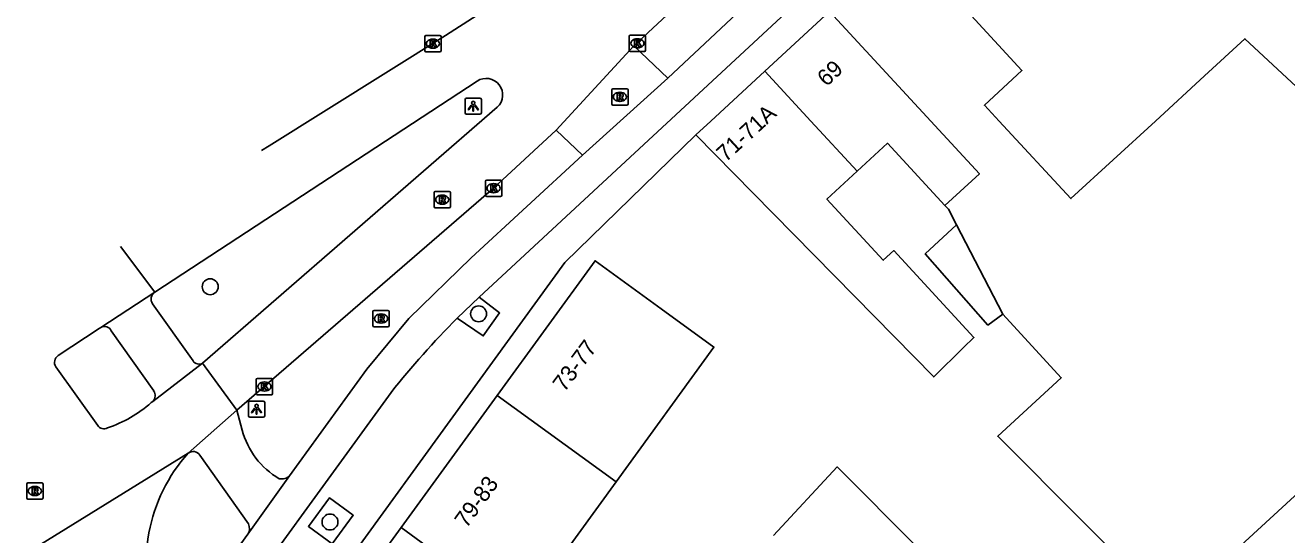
# Model space of a CAD drawing. Extents: x 160107 to 160928, y 382056 to 382918.
# Drawn here: x 160594.8 to 160672.1, y 382724.6 to 382755.9 of the extents above; entities that cross this region are included whole.
import ezdxf

# ---------------------------------------------------------------- set-up
doc = ezdxf.new("R2010")
doc.units = 0
for name, color, linetype in [('IMGEO_Boom', 7, 'Continuous'), ('IMGEO_Fietspad_gesloten', 7, 'Continuous'), ('IMGEO_Kolk', 7, 'Continuous'), ('IMGEO_Lichtpunt', 7, 'Continuous'), ('IMGEO_Pand', 7, 'Continuous'), ('IMGEO_Pand_nummerreeks', 7, 'Continuous'), ('IMGEO_Parkeervlak_open', 7, 'Continuous'), ('IMGEO_Rijbaan_lokaal_gesloten', 7, 'Continuous'), ('IMGEO_Rioolput', 7, 'Continuous'), ('IMGEO_Voetpad_open', 7, 'Continuous')]:
    doc.layers.add(name, color=color, linetype=linetype)

msp = doc.modelspace()

# ---------------------------------------------------------------- linework, layer by layer
at = {"layer": 'IMGEO_Boom'}
for centre in [(160606.14, 382739.846), (160622.58, 382738.184), (160613.478, 382725.423)]:
    msp.add_circle(centre, 0.489, dxfattribs=at)
at = {"layer": 'IMGEO_Fietspad_gesloten'}
for points in [[(160681.614, 382794.046), (160669.999, 382783.221), (160657.91, 382771.975), (160622.616, 382739.208)], [(160646.168, 382763.905), (160634.157, 382752.637)], [(160634.157, 382752.637), (160628.941, 382747.912)], [(160611, 382728.257), (160615.726, 382734.786), (160618.296, 382737.897), (160622.116, 382741.606), (160628.941, 382747.912)], [(160621.261, 382737.92), (160622.616, 382739.208)], [(160617.215, 382733.37), (160605.653, 382717.414)], [(160608.445, 382724.675), (160611, 382728.257)], [(160608.445, 382724.675), (160604.005, 382718.537)]]:
    msp.add_lwpolyline(points, dxfattribs=at)
msp.add_arc((160662.873, 382696.844), 58.471, 135.37098, 141.34006, dxfattribs=at)
at = {"layer": 'IMGEO_Kolk'}
for p, q in [((160619.281, 382754.318), (160619.281, 382755.17)), ((160619.356, 382755.244), (160620.208, 382755.244)), ((160620.282, 382755.17), (160620.282, 382754.318)), ((160631.803, 382754.343), (160631.803, 382755.195)), ((160631.878, 382755.269), (160632.73, 382755.269)), ((160632.804, 382755.195), (160632.804, 382754.343)), ((160619.792, 382754.464), (160619.767, 382754.464)), ((160619.769, 382755.024), (160619.794, 382755.024)), ((160632.314, 382754.489), (160632.289, 382754.489)), ((160632.291, 382755.049), (160632.316, 382755.049)), ((160620.208, 382754.244), (160619.356, 382754.244)), ((160632.73, 382754.269), (160631.878, 382754.269)), ((160622.998, 382745.457), (160622.998, 382746.309)), ((160623.073, 382746.383), (160623.925, 382746.383)), ((160623.486, 382746.163), (160623.511, 382746.163)), ((160623.999, 382746.309), (160623.999, 382745.457)), ((160623.925, 382745.383), (160623.073, 382745.383)), ((160623.509, 382745.603), (160623.484, 382745.603)), ((160608.959, 382733.3), (160608.959, 382734.152)), ((160609.034, 382734.226), (160609.886, 382734.226)), ((160609.447, 382734.006), (160609.472, 382734.006)), ((160609.96, 382734.152), (160609.96, 382733.3)), ((160609.886, 382733.226), (160609.034, 382733.226)), ((160609.47, 382733.446), (160609.445, 382733.446))]:
    msp.add_line(p, q, dxfattribs=at)
for points in [[(160619.281, 382754.318), (160619.281, 382755.17)], [(160619.356, 382755.244), (160620.208, 382755.244)], [(160620.282, 382755.17), (160620.282, 382754.318)], [(160631.803, 382754.343), (160631.803, 382755.195)], [(160631.878, 382755.269), (160632.73, 382755.269)], [(160632.804, 382755.195), (160632.804, 382754.343)], [(160619.602, 382754.944), (160619.725, 382754.944), (160619.725, 382754.793), (160619.855, 382754.944), (160620.019, 382754.944), (160619.873, 382754.793), (160620.026, 382754.544), (160619.874, 382754.544), (160619.789, 382754.708), (160619.725, 382754.641), (160619.725, 382754.544), (160619.602, 382754.544), (160619.602, 382754.944)], [(160632.124, 382754.969), (160632.247, 382754.969), (160632.247, 382754.818), (160632.377, 382754.969), (160632.541, 382754.969), (160632.395, 382754.818), (160632.548, 382754.569), (160632.396, 382754.569), (160632.311, 382754.733), (160632.247, 382754.666), (160632.247, 382754.569), (160632.124, 382754.569), (160632.124, 382754.969)], [(160620.208, 382754.244), (160619.356, 382754.244)], [(160632.73, 382754.269), (160631.878, 382754.269)], [(160622.998, 382745.457), (160622.998, 382746.309)], [(160623.073, 382746.383), (160623.925, 382746.383)], [(160623.319, 382746.083), (160623.442, 382746.083), (160623.442, 382745.932), (160623.572, 382746.083), (160623.736, 382746.083), (160623.59, 382745.932), (160623.743, 382745.683), (160623.591, 382745.683), (160623.506, 382745.847), (160623.442, 382745.78), (160623.442, 382745.683), (160623.319, 382745.683), (160623.319, 382746.083)], [(160623.999, 382746.309), (160623.999, 382745.457)], [(160623.925, 382745.383), (160623.073, 382745.383)], [(160608.959, 382733.3), (160608.959, 382734.152)], [(160609.034, 382734.226), (160609.886, 382734.226)], [(160609.28, 382733.926), (160609.403, 382733.926), (160609.403, 382733.775), (160609.533, 382733.926), (160609.697, 382733.926), (160609.551, 382733.775), (160609.704, 382733.526), (160609.552, 382733.526), (160609.467, 382733.69), (160609.403, 382733.623), (160609.403, 382733.526), (160609.28, 382733.526), (160609.28, 382733.926)], [(160609.96, 382734.152), (160609.96, 382733.3)], [(160609.886, 382733.226), (160609.034, 382733.226)]]:
    msp.add_lwpolyline(points, dxfattribs=at)
for centre, start, end in [((160619.358, 382755.168), 91.55205, 178.44795), ((160619.358, 382755.168), 91.55205, 178.44795), ((160620.206, 382755.168), 1.55205, 88.44795), ((160620.206, 382755.168), 1.55205, 88.44795), ((160631.88, 382755.193), 91.55205, 178.44795), ((160631.88, 382755.193), 91.55205, 178.44795), ((160632.728, 382755.193), 1.55205, 88.44795), ((160632.728, 382755.193), 1.55205, 88.44795), ((160619.358, 382754.32), 181.55205, 268.44795), ((160619.358, 382754.32), 181.55205, 268.44795), ((160620.206, 382754.32), 271.55205, 358.44795), ((160620.206, 382754.32), 271.55205, 358.44795), ((160631.88, 382754.345), 181.55205, 268.44795), ((160631.88, 382754.345), 181.55205, 268.44795), ((160632.728, 382754.345), 271.55205, 358.44795), ((160632.728, 382754.345), 271.55205, 358.44795), ((160623.075, 382746.307), 91.55205, 178.44795), ((160623.075, 382746.307), 91.55205, 178.44795), ((160623.923, 382746.307), 1.55205, 88.44795), ((160623.923, 382746.307), 1.55205, 88.44795), ((160623.075, 382745.459), 181.55205, 268.44795), ((160623.075, 382745.459), 181.55205, 268.44795), ((160623.923, 382745.459), 271.55205, 358.44795), ((160623.923, 382745.459), 271.55205, 358.44795), ((160609.036, 382734.15), 91.55205, 178.44795), ((160609.036, 382734.15), 91.55205, 178.44795), ((160609.884, 382734.15), 1.55205, 88.44795), ((160609.884, 382734.15), 1.55205, 88.44795), ((160609.036, 382733.302), 181.55205, 268.44795), ((160609.036, 382733.302), 181.55205, 268.44795), ((160609.884, 382733.302), 271.55205, 358.44795), ((160609.884, 382733.302), 271.55205, 358.44795)]:
    msp.add_arc(centre, 0.0765, start, end, dxfattribs=at)
for centre, major_axis, ratio, start_param, end_param in [((160619.768, 382754.744), (-0.387, 0.002), 0.722429, 4.712389, 7.853982), ((160619.793, 382754.744), (-0.39, 0.002), 0.717154, 1.570796, 4.712389), ((160632.29, 382754.769), (-0.387, 0.002), 0.722429, 4.712389, 7.853982), ((160632.315, 382754.769), (-0.39, 0.002), 0.717154, 1.570796, 4.712389), ((160623.485, 382745.883), (-0.387, 0.002), 0.722429, 4.712389, 7.853982), ((160623.51, 382745.883), (-0.39, 0.002), 0.717154, 1.570796, 4.712389), ((160609.446, 382733.726), (-0.387, 0.002), 0.722429, 4.712389, 7.853982), ((160609.471, 382733.726), (-0.39, 0.002), 0.717154, 1.570796, 4.712389)]:
    msp.add_ellipse(centre, major_axis=major_axis, ratio=ratio, start_param=start_param, end_param=end_param, dxfattribs=at)
at = {"layer": 'IMGEO_Lichtpunt'}
for p, q in [((160621.752, 382751.315), (160621.752, 382750.508)), ((160621.752, 382751.315), (160621.752, 382750.508)), ((160622.654, 382751.41), (160621.846, 382751.41)), ((160622.654, 382751.41), (160621.846, 382751.41)), ((160622.748, 382750.508), (160622.748, 382751.315)), ((160622.748, 382750.508), (160622.748, 382751.315)), ((160621.846, 382750.414), (160622.654, 382750.414)), ((160621.846, 382750.414), (160622.654, 382750.414)), ((160609.383, 382732.839), (160608.575, 382732.839)), ((160609.383, 382732.839), (160608.575, 382732.839)), ((160608.481, 382732.744), (160608.481, 382731.937)), ((160608.481, 382732.744), (160608.481, 382731.937)), ((160609.477, 382731.937), (160609.477, 382732.744)), ((160609.477, 382731.937), (160609.477, 382732.744)), ((160608.575, 382731.843), (160609.383, 382731.843)), ((160608.575, 382731.843), (160609.383, 382731.843))]:
    msp.add_line(p, q, dxfattribs=at)
for points in [[(160622.126, 382750.979), (160622.165, 382750.951), (160621.977, 382750.689), (160621.939, 382750.716), (160622.126, 382750.979)], [(160622.228, 382750.931), (160622.275, 382750.931), (160622.275, 382750.609), (160622.228, 382750.609), (160622.228, 382750.931)], [(160622.338, 382750.951), (160622.376, 382750.978), (160622.563, 382750.716), (160622.524, 382750.688), (160622.338, 382750.951)], [(160608.855, 382732.408), (160608.894, 382732.38), (160608.706, 382732.118), (160608.668, 382732.145), (160608.855, 382732.408)], [(160608.957, 382732.36), (160609.004, 382732.36), (160609.004, 382732.038), (160608.957, 382732.038), (160608.957, 382732.36)], [(160609.067, 382732.38), (160609.105, 382732.407), (160609.292, 382732.145), (160609.253, 382732.117), (160609.067, 382732.38)]]:
    msp.add_lwpolyline(points, dxfattribs=at)
for centre in [(160622.251, 382751.113), (160608.98, 382732.542)]:
    msp.add_circle(centre, 0.0994, dxfattribs=at)
for centre, start, end in [((160621.846, 382751.315), 90, 180), ((160621.846, 382751.315), 90, 180), ((160622.654, 382751.315), 0, 90), ((160622.654, 382751.315), 0, 90), ((160621.846, 382750.508), 180, 270), ((160621.846, 382750.508), 180, 270), ((160622.654, 382750.508), 270, 0), ((160622.654, 382750.508), 270, 360), ((160608.575, 382732.744), 90, 180), ((160608.575, 382732.744), 90, 180), ((160609.383, 382732.744), 0, 90), ((160609.383, 382732.744), 0, 90), ((160608.575, 382731.937), 180, 270), ((160608.575, 382731.937), 180, 270), ((160609.383, 382731.937), 270, 0), ((160609.383, 382731.937), 270, 360)]:
    msp.add_arc(centre, 0.0946, start, end, dxfattribs=at)
at = {"layer": 'IMGEO_Pand'}
for points in [[(160648.64, 382760.93), (160652.026, 382757.251), (160655.856, 382753.091), (160653.553, 382750.971), (160654.452, 382750), (160658.854, 382745.244), (160664.022, 382750), (160667.038, 382752.775), (160669.504, 382755.044), (160674.932, 382750), (160686.175, 382739.553), (160664.965, 382720.029), (160654.372, 382730.683), (160658.261, 382734.263), (160654.674, 382738.16)], [(160640.109, 382753.053), (160644.069, 382756.709)], [(160644.069, 382756.709), (160650.265, 382750), (160653.244, 382746.775), (160651.139, 382744.83)], [(160640.109, 382753.053), (160636.803, 382750), (160635.89, 382749.157)], [(160645.765, 382746.929), (160642.929, 382750), (160640.109, 382753.053)], [(160645.765, 382746.929), (160643.905, 382745.217), (160647.36, 382741.464), (160648.004, 382742.057), (160652.909, 382736.731), (160652.283, 382736.117), (160650.453, 382734.321), (160645.602, 382739.263), (160639.393, 382745.589), (160635.89, 382749.157)], [(160651.139, 382744.83), (160647.628, 382748.644), (160645.765, 382746.929)], [(160651.849, 382743.636), (160651.354, 382744.596), (160651.139, 382744.83)], [(160654.674, 382738.16), (160653.773, 382737.49), (160649.926, 382741.865), (160651.849, 382743.636)], [(160651.849, 382743.636), (160654.674, 382738.16)], [(160623.717, 382733.179), (160629.709, 382741.434), (160633.756, 382738.496), (160636.992, 382736.147), (160631.007, 382727.887)], [(160617.837, 382725.08), (160623.717, 382733.179)], [(160631.007, 382727.887), (160623.717, 382733.179)], [(160631.007, 382727.887), (160625.108, 382719.746)], [(160611.962, 382716.987), (160617.837, 382725.08)], [(160617.837, 382725.08), (160625.108, 382719.746)]]:
    msp.add_lwpolyline(points, dxfattribs=at)
at = {"layer": 'IMGEO_Parkeervlak_open'}
msp.add_lwpolyline([(160640.63, 382724.603), (160644.541, 382728.802), (160659.43, 382713.82), (160655.365, 382709.82)], dxfattribs=at)
at = {"layer": 'IMGEO_Rijbaan_lokaal_gesloten'}
for points in [[(160632.081, 382754.608), (160644.258, 382765.947)], [(160622.491, 382756.482), (160620.549, 382755.254), (160609.754, 382748.487), (160609.284, 382748.192)], [(160627.337, 382749.441), (160632.081, 382754.608)], [(160602.755, 382739.514), (160622.491, 382752.455)], [(160623.722, 382750.857), (160605.678, 382735.154)], [(160607.777, 382732.272), (160623.499, 382745.883), (160627.337, 382749.441)], [(160600.643, 382742.312), (160602.755, 382739.514)], [(160599.443, 382737.354), (160602.755, 382739.514)], [(160596.839, 382735.627), (160599.349, 382737.293), (160599.443, 382737.354)], [(160605.678, 382735.154), (160602.625, 382732.819)], [(160605.678, 382735.154), (160607.777, 382732.272)], [(160599.252, 382731.342), (160596.685, 382734.93)], [(160602.625, 382732.819), (160602.523, 382732.741)], [(160604.791, 382729.639), (160607.777, 382732.272)], [(160585.567, 382717.742), (160604.791, 382729.639)]]:
    msp.add_lwpolyline(points, dxfattribs=at)
for centre, radius, start, end in [((160623.04, 382751.605), 1.012, 312.3696, 122.84725), ((160597.115, 382735.2), 0.508, 122.92687, 212.15481), ((160597.378, 382738.526), 7.742, 288.61261, 311.64948), ((160599.636, 382731.601), 0.463, 213.95518, 297.29588), ((160612.293, 382722.906), 10.08, 138.09236, 169.39007), ((160613.617, 382722.87), 11.39, 170.44008, 201.72733)]:
    msp.add_arc(centre, radius, start, end, dxfattribs=at)
at = {"layer": 'IMGEO_Rioolput'}
for p, q in [((160630.73, 382751.057), (160630.73, 382751.909)), ((160630.805, 382751.983), (160631.657, 382751.983)), ((160631.218, 382751.763), (160631.243, 382751.763)), ((160631.731, 382751.909), (160631.731, 382751.057)), ((160631.657, 382750.983), (160630.805, 382750.983)), ((160631.241, 382751.203), (160631.216, 382751.203)), ((160619.85, 382744.759), (160619.85, 382745.611)), ((160619.925, 382745.685), (160620.777, 382745.685)), ((160620.338, 382745.465), (160620.363, 382745.465)), ((160620.851, 382745.611), (160620.851, 382744.759)), ((160620.777, 382744.685), (160619.925, 382744.685)), ((160620.361, 382744.905), (160620.336, 382744.905)), ((160616.101, 382737.468), (160616.101, 382738.32)), ((160616.176, 382738.394), (160617.028, 382738.394)), ((160616.589, 382738.174), (160616.614, 382738.174)), ((160617.102, 382738.32), (160617.102, 382737.468)), ((160616.612, 382737.614), (160616.587, 382737.614)), ((160617.028, 382737.394), (160616.176, 382737.394)), ((160594.901, 382726.899), (160594.901, 382727.751)), ((160594.976, 382727.825), (160595.828, 382727.825)), ((160595.389, 382727.605), (160595.414, 382727.605)), ((160595.902, 382727.751), (160595.902, 382726.899)), ((160595.828, 382726.825), (160594.976, 382726.825)), ((160595.412, 382727.045), (160595.387, 382727.045))]:
    msp.add_line(p, q, dxfattribs=at)
for points in [[(160630.73, 382751.057), (160630.73, 382751.909)], [(160630.805, 382751.983), (160631.657, 382751.983)], [(160631.319, 382751.681), (160631.067, 382751.683), (160631.067, 382751.283)], [(160631.067, 382751.283), (160631.191, 382751.283), (160631.191, 382751.445), (160631.202, 382751.445)], [(160631.245, 382751.602), (160631.191, 382751.602), (160631.191, 382751.521)], [(160631.191, 382751.521), (160631.243, 382751.521)], [(160631.249, 382751.416), (160631.32, 382751.283), (160631.46, 382751.283), (160631.395, 382751.409)], [(160631.731, 382751.909), (160631.731, 382751.057)], [(160631.657, 382750.983), (160630.805, 382750.983)], [(160619.85, 382744.759), (160619.85, 382745.611)], [(160619.925, 382745.685), (160620.777, 382745.685)], [(160620.439, 382745.383), (160620.187, 382745.385), (160620.187, 382744.985)], [(160620.187, 382744.985), (160620.311, 382744.985), (160620.311, 382745.147), (160620.322, 382745.147)], [(160620.365, 382745.304), (160620.311, 382745.304), (160620.311, 382745.223)], [(160620.311, 382745.223), (160620.363, 382745.223)], [(160620.851, 382745.611), (160620.851, 382744.759)], [(160620.777, 382744.685), (160619.925, 382744.685)], [(160620.369, 382745.118), (160620.44, 382744.985), (160620.58, 382744.985), (160620.515, 382745.111)], [(160616.101, 382737.468), (160616.101, 382738.32)], [(160616.176, 382738.394), (160617.028, 382738.394)], [(160617.102, 382738.32), (160617.102, 382737.468)], [(160616.69, 382738.092), (160616.438, 382738.094), (160616.438, 382737.694)], [(160616.438, 382737.694), (160616.562, 382737.694), (160616.562, 382737.856), (160616.573, 382737.856)], [(160616.616, 382738.013), (160616.562, 382738.013), (160616.562, 382737.932)], [(160616.562, 382737.932), (160616.614, 382737.932)], [(160616.62, 382737.827), (160616.691, 382737.694), (160616.831, 382737.694), (160616.766, 382737.82)], [(160617.028, 382737.394), (160616.176, 382737.394)], [(160594.901, 382726.899), (160594.901, 382727.751)], [(160594.976, 382727.825), (160595.828, 382727.825)], [(160595.49, 382727.523), (160595.238, 382727.525), (160595.238, 382727.125)], [(160595.416, 382727.444), (160595.362, 382727.444), (160595.362, 382727.363)], [(160595.362, 382727.363), (160595.414, 382727.363)], [(160595.902, 382727.751), (160595.902, 382726.899)], [(160595.828, 382726.825), (160594.976, 382726.825)], [(160595.238, 382727.125), (160595.362, 382727.125), (160595.362, 382727.287), (160595.373, 382727.287)], [(160595.42, 382727.258), (160595.491, 382727.125), (160595.631, 382727.125), (160595.566, 382727.251)]]:
    msp.add_lwpolyline(points, dxfattribs=at)
for centre, radius, start, end in [((160630.807, 382751.907), 0.0765, 91.55205, 178.44795), ((160630.807, 382751.907), 0.0765, 91.55205, 178.44795), ((160631.201, 382751.392), 0.0533, 26.02933, 88.69889), ((160631.227, 382751.71), 0.19, 274.7715, 282.96867), ((160631.251, 382751.506), 0.0964, 77.00612, 93.18647), ((160631.265, 382751.563), 0.0378, 276.66336, 79.67722), ((160631.318, 382751.571), 0.109, 350.36119, 89.41601), ((160631.316, 382751.571), 0.112, 277.58423, 350.98172), ((160631.3, 382751.356), 0.108, 29.51342, 73.79051), ((160631.655, 382751.907), 0.0765, 1.55205, 88.44795), ((160631.655, 382751.907), 0.0765, 1.55205, 88.44795), ((160630.807, 382751.059), 0.0765, 181.55205, 268.44795), ((160630.807, 382751.059), 0.0765, 181.55205, 268.44795), ((160631.655, 382751.059), 0.0765, 271.55205, 358.44795), ((160631.655, 382751.059), 0.0765, 271.55205, 358.44795), ((160619.927, 382745.609), 0.0765, 91.55205, 178.44795), ((160619.927, 382745.609), 0.0765, 91.55205, 178.44795), ((160620.321, 382745.094), 0.0533, 26.02933, 88.69889), ((160620.347, 382745.412), 0.19, 274.7715, 282.96867), ((160620.371, 382745.208), 0.0964, 77.00612, 93.18647), ((160620.385, 382745.265), 0.0378, 276.66336, 79.67722), ((160620.438, 382745.273), 0.109, 350.36119, 89.41601), ((160620.436, 382745.273), 0.112, 277.58423, 350.98172), ((160620.42, 382745.058), 0.108, 29.51342, 73.79051), ((160620.775, 382745.609), 0.0765, 1.55205, 88.44795), ((160620.775, 382745.609), 0.0765, 1.55205, 88.44795), ((160619.927, 382744.761), 0.0765, 181.55205, 268.44795), ((160619.927, 382744.761), 0.0765, 181.55205, 268.44795), ((160620.775, 382744.761), 0.0765, 271.55205, 358.44795), ((160620.775, 382744.761), 0.0765, 271.55205, 358.44795), ((160616.178, 382738.318), 0.0765, 91.55205, 178.44795), ((160616.178, 382738.318), 0.0765, 91.55205, 178.44795), ((160617.026, 382738.318), 0.0765, 1.55205, 88.44795), ((160617.026, 382738.318), 0.0765, 1.55205, 88.44795), ((160616.178, 382737.47), 0.0765, 181.55205, 268.44795), ((160616.178, 382737.47), 0.0765, 181.55205, 268.44795), ((160616.572, 382737.803), 0.0533, 26.02933, 88.69889), ((160616.598, 382738.121), 0.19, 274.7715, 282.96867), ((160616.622, 382737.917), 0.0964, 77.00612, 93.18647), ((160616.636, 382737.974), 0.0378, 276.66336, 79.67722), ((160616.689, 382737.982), 0.109, 350.36119, 89.41601), ((160616.687, 382737.982), 0.112, 277.58423, 350.98172), ((160616.671, 382737.767), 0.108, 29.51342, 73.79051), ((160617.026, 382737.47), 0.0765, 271.55205, 358.44795), ((160617.026, 382737.47), 0.0765, 271.55205, 358.44795), ((160594.978, 382727.749), 0.0765, 91.55205, 178.44795), ((160594.978, 382727.749), 0.0765, 91.55205, 178.44795), ((160595.398, 382727.552), 0.19, 274.7715, 282.96867), ((160595.422, 382727.348), 0.0964, 77.00612, 93.18647), ((160595.436, 382727.405), 0.0378, 276.66336, 79.67722), ((160595.489, 382727.413), 0.109, 350.36119, 89.41601), ((160595.487, 382727.413), 0.112, 277.58423, 350.98172), ((160595.826, 382727.749), 0.0765, 1.55205, 88.44795), ((160595.826, 382727.749), 0.0765, 1.55205, 88.44795), ((160594.978, 382726.901), 0.0765, 181.55205, 268.44795), ((160594.978, 382726.901), 0.0765, 181.55205, 268.44795), ((160595.372, 382727.234), 0.0533, 26.02933, 88.69889), ((160595.471, 382727.198), 0.108, 29.51342, 73.79051), ((160595.826, 382726.901), 0.0765, 271.55205, 358.44795), ((160595.826, 382726.901), 0.0765, 271.55205, 358.44795)]:
    msp.add_arc(centre, radius, start, end, dxfattribs=at)
for centre, major_axis, ratio, start_param, end_param in [((160631.217, 382751.483), (-0.387, 0.002), 0.722429, 4.712389, 7.853982), ((160631.242, 382751.483), (-0.39, 0.002), 0.717154, 1.570796, 4.712389), ((160620.337, 382745.185), (-0.387, 0.002), 0.722429, 4.712389, 7.853982), ((160620.362, 382745.185), (-0.39, 0.002), 0.717154, 1.570796, 4.712389), ((160616.588, 382737.894), (-0.387, 0.002), 0.722429, 4.712389, 7.853982), ((160616.613, 382737.894), (-0.39, 0.002), 0.717154, 1.570796, 4.712389), ((160595.388, 382727.325), (-0.387, 0.002), 0.722429, 4.712389, 7.853982), ((160595.413, 382727.325), (-0.39, 0.002), 0.717154, 1.570796, 4.712389)]:
    msp.add_ellipse(centre, major_axis=major_axis, ratio=ratio, start_param=start_param, end_param=end_param, dxfattribs=at)
at = {"layer": 'IMGEO_Voetpad_open'}
for points in [[(160632.081, 382754.608), (160634.157, 382752.637)], [(160635.89, 382749.157), (160627.863, 382741.339), (160608.036, 382713.994), (160608.819, 382712.639)], [(160628.941, 382747.912), (160627.337, 382749.441)], [(160622.616, 382739.208), (160623.862, 382738.235), (160622.866, 382736.832), (160621.261, 382737.92)], [(160602.605, 382738.799), (160605.088, 382735.293)], [(160600.084, 382737.151), (160602.679, 382733.461)], [(160607.777, 382732.272), (160608.096, 382731.058)], [(160605.51, 382729.513), (160608.479, 382725.315)], [(160613.611, 382724.084), (160612.156, 382725.148), (160613.441, 382726.904), (160614.896, 382725.84), (160613.611, 382724.084)]]:
    msp.add_lwpolyline(points, dxfattribs=at)
for centre, radius, start, end in [((160603.045, 382739.08), 0.522, 123.72949, 212.57398), ((160599.659, 382736.921), 0.484, 28.38118, 116.47359), ((160605.465, 382735.57), 0.467, 216.32302, 297.16347), ((160602.274, 382733.172), 0.497, 314.8231, 35.56099), ((160612.878, 382732.344), 4.952, 195.04578, 239.51347), ((160605.094, 382729.252), 0.491, 32.10042, 128.02003), ((160610.516, 382728.75), 0.691, 257.43446, 314.43246), ((160607.91, 382725.024), 0.639, 326.86574, 27.0523)]:
    msp.add_arc(centre, radius, start, end, dxfattribs=at)

# ---------------------------------------------------------------- texts
at = {"layer": 'IMGEO_Pand_nummerreeks'}
for s, rotation, p in [('69', 42.71853, (160643.882, 382752.073)), ('71-71A', 42.52493, (160637.713, 382747.45)), ('73-77', 53.41766, (160627.838, 382733.344)), ('79-83', 54.05415, (160621.837, 382725))]:
    msp.add_text(s, height=1, rotation=rotation, dxfattribs=at).set_placement(p)

doc.saveas('drawing.dxf')
